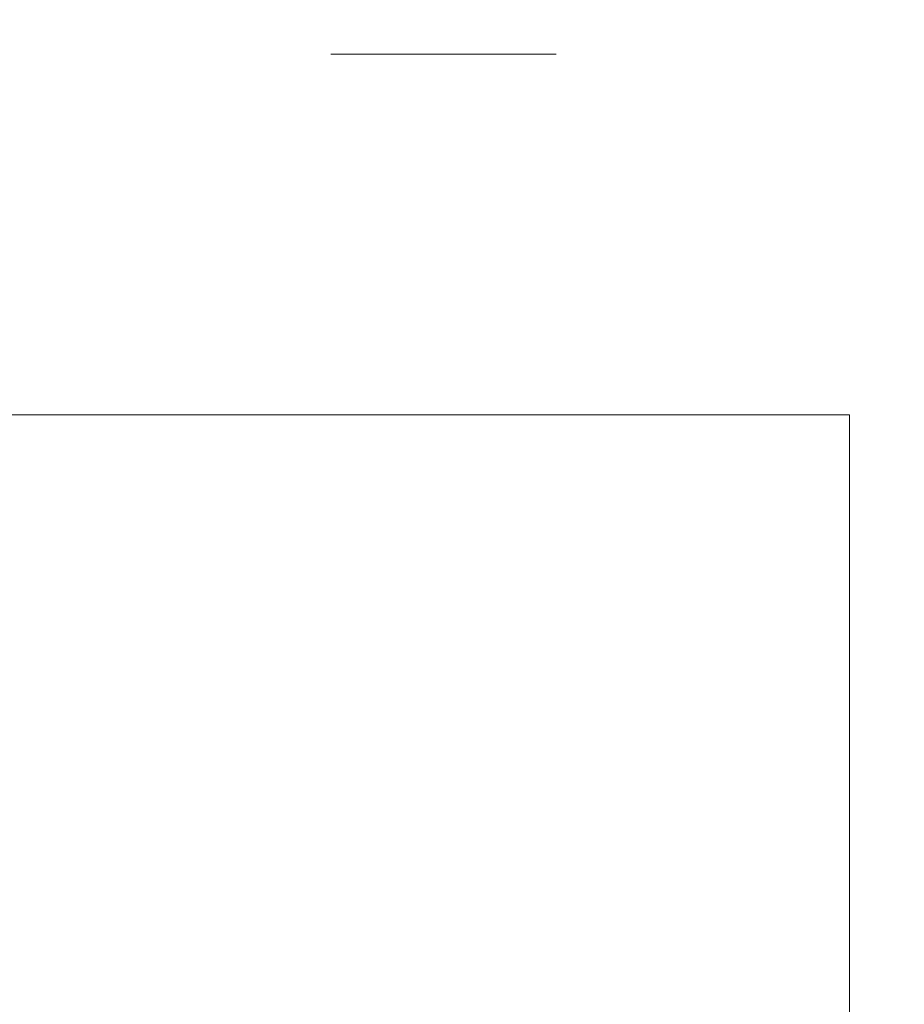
# Model space of a CAD drawing. Header units: millimetres. Extents: x -2233 to 61924, y -68080 to 6847.
# Tile 616 of 656: x 26703 to 26801, y -18370 to -18261. Entities that reach past the tile are written whole.
import ezdxf

# ---------------------------------------------------------------- set-up
doc = ezdxf.new("R2010")
doc.units = ezdxf.units.MM
doc.layers.add('COTAS_P', color=1, linetype='Continuous', lineweight=0)
doc.layers.add('superior_C05', color=7, linetype='Continuous', lineweight=0)
doc.dimstyles.new('R19_100', dxfattribs={"dimtxt": 250, "dimasz": 150, "dimexe": 150, "dimexo": 80, "dimgap": 100, "dimtad": 1, "dimtih": 1, "dimtoh": 1, "dimdsep": 46, "dimcen": 0.09, "dimadec": 0, "dimazin": 0, "dimtfac": 1, "dimtdec": 4, "dimtofl": 0, "dimtmove": 0, "dimatfit": 3, "dimfxl": 1, "dimtolj": 1, "dimtzin": 0, "dimarcsym": 0})

# ---------------------------------------------------------------- blocks, each defined once
blk = doc.blocks.new('DIM_R27_46')
at = {"layer": 'COTAS_P'}
for p, q in [((26795.07, -18305), (26795.07, -19205)), ((28805.07, -18305), (28805.07, -19205)), ((26795.07, -19205), (26945.07, -19160)), ((28805.07, -19205), (28655.07, -19160)), ((26795.07, -19205), (28805.07, -19205)), ((26795.07, -19205), (26945.07, -19250)), ((28805.07, -19205), (28655.07, -19250))]:
    blk.add_line(p, q, dxfattribs=at)
blk.add_text('2010 P', height=250, dxfattribs=at).set_placement((27800.07, -19105))
blk = doc.blocks.new('DIM_R27_47')
at = {"layer": 'COTAS_P'}
for p, q in [((26095.07, -17655), (26050.07, -17805)), ((26795.07, -17655), (26095.07, -17655)), ((26095.07, -18305), (26095.07, -17655)), ((26095.07, -17655), (26140.07, -17805)), ((26095.07, -18305), (26050.07, -18155)), ((26095.07, -18305), (26140.07, -18155)), ((26795.07, -18305), (26095.07, -18305))]:
    blk.add_line(p, q, dxfattribs=at)
blk.add_text('650 P', height=250, rotation=90, dxfattribs=at).set_placement((25995.07, -17980))

msp = doc.modelspace()

# ---------------------------------------------------------------- linework, layer by layer
at = {"layer": 'superior_C05'}
for p, q in [((26737.602, -18265), (26737.571, -18265)), ((26737.664, -18265), (26737.602, -18265)), ((26737.757, -18265), (26737.664, -18265)), ((26737.881, -18265), (26737.757, -18265)), ((26738.035, -18265), (26737.881, -18265)), ((26738.218, -18265), (26738.035, -18265)), ((26738.432, -18265), (26738.218, -18265)), ((26738.674, -18265), (26738.432, -18265)), ((26738.944, -18265), (26738.674, -18265)), ((26739.242, -18265), (26738.944, -18265)), ((26739.567, -18265), (26739.242, -18265)), ((26739.918, -18265), (26739.567, -18265)), ((26740.295, -18265), (26739.918, -18265)), ((26740.695, -18265), (26740.295, -18265)), ((26741.119, -18265), (26740.695, -18265)), ((26741.565, -18265), (26741.119, -18265)), ((26742.033, -18265), (26741.565, -18265)), ((26742.52, -18265), (26742.033, -18265)), ((26743.026, -18265), (26742.52, -18265)), ((26743.55, -18265), (26743.026, -18265)), ((26744.089, -18265), (26743.55, -18265)), ((26744.644, -18265), (26744.089, -18265)), ((26745.212, -18265), (26744.644, -18265)), ((26745.792, -18265), (26745.212, -18265)), ((26746.383, -18265), (26745.792, -18265)), ((26746.983, -18265), (26746.383, -18265)), ((26746.694, -18265), (26746.677, -18265)), ((26746.719, -18265), (26746.694, -18265)), ((26746.753, -18265), (26746.719, -18265)), ((26746.795, -18265), (26746.753, -18265)), ((26746.845, -18265), (26746.795, -18265)), ((26746.903, -18265), (26746.845, -18265)), ((26746.968, -18265), (26746.903, -18265)), ((26747.042, -18265), (26746.968, -18265)), ((26747.591, -18265), (26746.983, -18265)), ((26747.123, -18265), (26747.042, -18265)), ((26747.211, -18265), (26747.123, -18265)), ((26747.307, -18265), (26747.211, -18265)), ((26747.409, -18265), (26747.307, -18265)), ((26747.518, -18265), (26747.409, -18265)), ((26747.634, -18265), (26747.518, -18265)), ((26748.204, -18265), (26747.591, -18265)), ((26747.755, -18265), (26747.634, -18265)), ((26747.882, -18265), (26747.755, -18265)), ((26748.015, -18265), (26747.882, -18265)), ((26748.152, -18265), (26748.015, -18265)), ((26748.295, -18265), (26748.152, -18265)), ((26748.823, -18265), (26748.204, -18265)), ((26748.441, -18265), (26748.295, -18265)), ((26748.592, -18265), (26748.441, -18265)), ((26748.747, -18265), (26748.592, -18265)), ((26748.905, -18265), (26748.747, -18265)), ((26749.444, -18265), (26748.823, -18265)), ((26749.065, -18265), (26748.905, -18265)), ((26749.229, -18265), (26749.065, -18265)), ((26749.394, -18265), (26749.229, -18265)), ((26749.561, -18265), (26749.394, -18265)), ((26750.067, -18265), (26749.444, -18265)), ((26749.729, -18265), (26749.561, -18265)), ((26749.898, -18265), (26749.729, -18265)), ((26750.067, -18265), (26749.898, -18265)), ((26750.067, -18265), (26750.691, -18265)), ((26750.237, -18265), (26750.067, -18265)), ((26750.406, -18265), (26750.237, -18265)), ((26750.574, -18265), (26750.406, -18265)), ((26750.741, -18265), (26750.574, -18265)), ((26750.691, -18265), (26751.312, -18265)), ((26750.906, -18265), (26750.741, -18265)), ((26751.07, -18265), (26750.906, -18265)), ((26751.23, -18265), (26751.07, -18265)), ((26751.388, -18265), (26751.23, -18265)), ((26751.312, -18265), (26751.931, -18265)), ((26751.543, -18265), (26751.388, -18265)), ((26751.694, -18265), (26751.543, -18265)), ((26751.84, -18265), (26751.694, -18265)), ((26751.983, -18265), (26751.84, -18265)), ((26751.931, -18265), (26752.544, -18265)), ((26752.12, -18265), (26751.983, -18265)), ((26752.253, -18265), (26752.12, -18265)), ((26752.38, -18265), (26752.253, -18265)), ((26752.501, -18265), (26752.38, -18265)), ((26752.617, -18265), (26752.501, -18265)), ((26752.544, -18265), (26753.152, -18265)), ((26752.726, -18265), (26752.617, -18265)), ((26752.828, -18265), (26752.726, -18265)), ((26752.924, -18265), (26752.828, -18265)), ((26753.012, -18265), (26752.924, -18265)), ((26753.093, -18265), (26753.012, -18265)), ((26753.167, -18265), (26753.093, -18265)), ((26753.152, -18265), (26753.752, -18265)), ((26753.232, -18265), (26753.167, -18265)), ((26753.29, -18265), (26753.232, -18265)), ((26753.34, -18265), (26753.29, -18265)), ((26753.382, -18265), (26753.34, -18265)), ((26753.416, -18265), (26753.382, -18265)), ((26753.441, -18265), (26753.416, -18265)), ((26753.458, -18265), (26753.441, -18265)), ((26753.752, -18265), (26754.343, -18265)), ((26754.343, -18265), (26754.923, -18265)), ((26754.923, -18265), (26755.491, -18265)), ((26755.491, -18265), (26756.046, -18265)), ((26756.046, -18265), (26756.585, -18265)), ((26756.585, -18265), (26757.109, -18265)), ((26757.109, -18265), (26757.615, -18265)), ((26757.615, -18265), (26758.102, -18265)), ((26758.102, -18265), (26758.57, -18265)), ((26758.57, -18265), (26759.016, -18265)), ((26759.016, -18265), (26759.44, -18265)), ((26759.44, -18265), (26759.84, -18265)), ((26759.84, -18265), (26760.217, -18265)), ((26760.217, -18265), (26760.568, -18265)), ((26760.568, -18265), (26760.893, -18265)), ((26760.893, -18265), (26761.191, -18265)), ((26761.191, -18265), (26761.461, -18265)), ((26761.461, -18265), (26761.703, -18265)), ((26761.703, -18265), (26761.917, -18265)), ((26761.917, -18265), (26762.1, -18265)), ((26762.1, -18265), (26762.254, -18265)), ((26762.254, -18265), (26762.378, -18265)), ((26762.378, -18265), (26762.47, -18265)), ((26762.47, -18265), (26762.533, -18265)), ((26762.533, -18265), (26762.564, -18265))]:
    msp.add_line(p, q, dxfattribs=at)

# ---------------------------------------------------------------- dimensions: what is measured, and where the dimension line sits
at = {"layer": 'COTAS_P'}
for p2, distance, picture, middle in [((26795.067, -17655), 700, 'DIM_R27_47', (26095.067, -17980)), ((28805.067, -18305), -900, 'DIM_R27_46', (27800.067, -19205))]:
    dim = msp.add_aligned_dim(p1=(26795.067, -18305), p2=p2, distance=distance, text='<> P', dimstyle='R19_100', dxfattribs=at)
    dim.commit()
    dim.dimension.update_dxf_attribs({"geometry": picture, "text_midpoint": middle})

doc.saveas('drawing.dxf')
